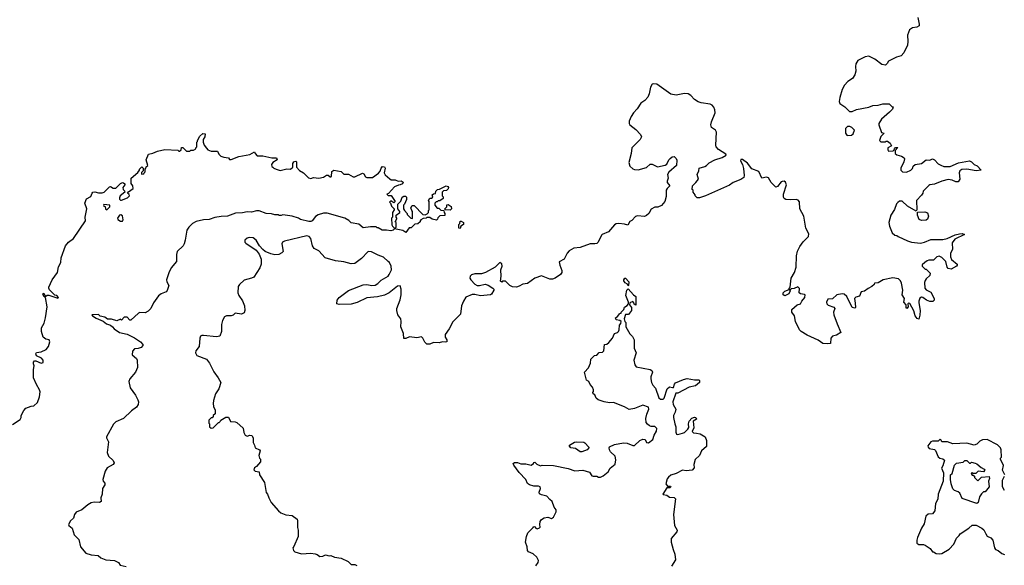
# Model space of a CAD drawing. Extents: x 1980017 to 2252640, y 74400 to 266395.
# Tile 274 of 388: x 2099582 to 2110252, y 224874 to 230782. Entities that reach past the tile are written whole.
import ezdxf

# ---------------------------------------------------------------- set-up
doc = ezdxf.new("R2010")
doc.units = 0

msp = doc.modelspace()

# ---------------------------------------------------------------- linework, layer by layer
at = {"layer": '0CON20XD'}
for points in [[(2109316, 230806), (2109330, 230735), (2109328, 230715), (2109305, 230700), (2109255, 230693), (2109226, 230674), (2109202, 230615), (2109208, 230545), (2109201, 230505), (2109162, 230425), (2109135, 230392), (2109085, 230377), (2108997, 230333), (2108983, 230307), (2108965, 230292), (2108925, 230298), (2108850, 230355), (2108785, 230388), (2108745, 230382), (2108665, 230339), (2108642, 230305), (2108639, 230275), (2108644, 230225), (2108633, 230187), (2108605, 230147), (2108555, 230113), (2108521, 230075), (2108496, 230025), (2108470, 229940), (2108462, 229895), (2108470, 229875), (2108525, 229840), (2108575, 229790), (2108602, 229788), (2108651, 229809), (2108783, 229837), (2108827, 229853), (2108885, 229858), (2108935, 229872), (2109005, 229870), (2109035, 229840), (2109048, 229838), (2109040, 229815), (2109009, 229781), (2108920, 229705), (2108893, 229657), (2108893, 229643), (2108922, 229562), (2108950, 229555), (2108913, 229517), (2108900, 229475), (2108915, 229460), (2108965, 229460), (2108972, 229468), (2108985, 229468), (2109016, 229446), (2109030, 229415), (2108990, 229395), (2108990, 229375), (2108998, 229358), (2109047, 229363), (2109058, 229372), (2109060, 229385), (2109072, 229398), (2109098, 229398), (2109070, 229365), (2109070, 229335), (2109088, 229318), (2109136, 229306), (2109165, 229288), (2109170, 229275), (2109163, 229245), (2109130, 229175), (2109130, 229155), (2109150, 229135), (2109193, 229133), (2109238, 229155), (2109255, 229170), (2109264, 229196), (2109284, 229216), (2109355, 229224), (2109405, 229264), (2109445, 229263), (2109475, 229277), (2109496, 229266), (2109535, 229220), (2109565, 229206), (2109595, 229194), (2109665, 229194), (2109755, 229233), (2109875, 229253), (2109895, 229244), (2109925, 229214), (2109959, 229199), (2110000, 229155), (2109945, 229147), (2109846, 229164), (2109790, 229160), (2109770, 229145), (2109763, 229125), (2109768, 229055), (2109752, 229028), (2109725, 229028), (2109686, 229046), (2109645, 229052), (2109575, 229034), (2109495, 229001), (2109445, 228996), (2109432, 228988), (2109374, 228926), (2109370, 228905), (2109356, 228884), (2109300, 228825), (2109302, 228725), (2109295, 228710), (2109202, 228762), (2109145, 228818), (2109115, 228818), (2109097, 228803), (2109085, 228790), (2109061, 228729), (2109023, 228665), (2109002, 228585), (2109008, 228545), (2109038, 228475), (2109065, 228450), (2109087, 228447), (2109100, 228435), (2109202, 228388), (2109245, 228372), (2109345, 228363), (2109387, 228373), (2109455, 228403), (2109585, 228404), (2109634, 228414), (2109718, 228452), (2109765, 228463), (2109796, 228466), (2109820, 228455), (2109714, 228406), (2109688, 228365), (2109692, 228295), (2109668, 228255), (2109670, 228215), (2109678, 228185), (2109740, 228135), (2109742, 228125), (2109735, 228112), (2109675, 228082), (2109645, 228088), (2109634, 228104), (2109618, 228165), (2109575, 228207), (2109545, 228222), (2109520, 228215), (2109485, 228180), (2109435, 228178), (2109415, 228170), (2109390, 228155), (2109363, 228127), (2109363, 228113), (2109372, 228102), (2109395, 228080), (2109405, 228080), (2109448, 228038), (2109446, 228014), (2109404, 227976), (2109395, 227960), (2109388, 227935), (2109392, 227875), (2109405, 227858), (2109455, 227832), (2109492, 227765), (2109490, 227745), (2109478, 227732), (2109445, 227730), (2109410, 227745), (2109370, 227775), (2109355, 227779), (2109335, 227768), (2109324, 227735), (2109324, 227715), (2109340, 227635), (2109336, 227584), (2109325, 227540), (2109307, 227547), (2109286, 227576), (2109270, 227630), (2109228, 227708), (2109215, 227712), (2109208, 227705), (2109211, 227675), (2109195, 227657), (2109189, 227665), (2109188, 227695), (2109164, 227725), (2109170, 227765), (2109146, 227805), (2109151, 227855), (2109138, 227928), (2109128, 227955), (2109105, 227977), (2109045, 227987), (2108940, 227965), (2108885, 227932), (2108845, 227930), (2108840, 227915), (2108815, 227892), (2108775, 227873), (2108735, 227842), (2108700, 227835), (2108681, 227789), (2108642, 227778), (2108628, 227765), (2108636, 227714), (2108638, 227665), (2108632, 227658), (2108603, 227665), (2108546, 227785), (2108515, 227810), (2108495, 227813), (2108438, 227802), (2108390, 227760), (2108340, 227755), (2108324, 227725), (2108328, 227705), (2108343, 227693), (2108405, 227670), (2108416, 227656), (2108402, 227615), (2108403, 227587), (2108442, 227488), (2108480, 227395), (2108432, 227368), (2108390, 227355), (2108370, 227335), (2108368, 227275), (2108335, 227272), (2108285, 227278), (2108235, 227312), (2108116, 227366), (2108052, 227405), (2108032, 227425), (2107988, 227515), (2107977, 227577), (2107950, 227615), (2107950, 227645), (2108008, 227695), (2108043, 227707), (2108056, 227735), (2108089, 227775), (2108092, 227802), (2108085, 227808), (2108044, 227814), (2108030, 227825), (2108032, 227872), (2108015, 227890), (2107975, 227872), (2107945, 227870), (2107935, 227860), (2107920, 227860), (2107920, 227875), (2107930, 227885), (2107942, 227985), (2107977, 228045), (2107996, 228104), (2108000, 228225), (2108012, 228275), (2108035, 228327), (2108073, 228377), (2108128, 228435), (2108132, 228465), (2108100, 228525), (2108078, 228655), (2108037, 228735), (2108032, 228812), (2108017, 228827), (2107995, 228834), (2107935, 228833), (2107885, 228835), (2107866, 228846), (2107860, 228860), (2107859, 228895), (2107890, 228995), (2107882, 229022), (2107865, 229033), (2107845, 229031), (2107834, 229026), (2107795, 228977), (2107775, 228970), (2107725, 229018), (2107695, 229070), (2107675, 229079), (2107625, 229068), (2107590, 229140), (2107515, 229166), (2107469, 229229), (2107415, 229267), (2107395, 229267), (2107394, 229256), (2107414, 229215), (2107425, 229170), (2107434, 229095), (2107430, 229075), (2107395, 229052), (2107312, 229018), (2107275, 228992), (2107013, 228875), (2106950, 228855), (2106925, 228854), (2106900, 228875), (2106900, 228885), (2106880, 228915), (2106880, 228935), (2106870, 228945), (2106873, 228985), (2106910, 229020), (2106936, 229055), (2106922, 229105), (2106942, 229145), (2106944, 229176), (2107005, 229194), (2107026, 229204), (2107055, 229232), (2107115, 229264), (2107195, 229291), (2107238, 229315), (2107235, 229328), (2107155, 229377), (2107130, 229405), (2107124, 229424), (2107133, 229563), (2107122, 229585), (2107080, 229615), (2107072, 229645), (2107078, 229675), (2107117, 229775), (2107115, 229805), (2107104, 229835), (2107087, 229857), (2107065, 229869), (2106965, 229881), (2106935, 229892), (2106895, 229919), (2106853, 229963), (2106825, 229978), (2106785, 229982), (2106695, 229966), (2106637, 229977), (2106485, 230086), (2106455, 230089), (2106435, 230083), (2106418, 230052), (2106402, 229978), (2106387, 229945), (2106355, 229907), (2106312, 229878), (2106273, 229817), (2106232, 229775), (2106207, 229735), (2106188, 229685), (2106187, 229657), (2106195, 229643), (2106258, 229595), (2106309, 229539), (2106319, 229515), (2106304, 229485), (2106216, 229395), (2106209, 229335), (2106181, 229235), (2106194, 229195), (2106225, 229166), (2106245, 229159), (2106285, 229157), (2106375, 229183), (2106415, 229217), (2106435, 229217), (2106495, 229191), (2106575, 229207), (2106595, 229218), (2106618, 229265), (2106631, 229279), (2106653, 229297), (2106675, 229300), (2106695, 229280), (2106702, 229262), (2106700, 229205), (2106615, 229132), (2106602, 229105), (2106610, 229065), (2106598, 229035), (2106598, 229018), (2106628, 228985), (2106598, 228955), (2106587, 228935), (2106587, 228867), (2106572, 228815), (2106535, 228772), (2106496, 228754), (2106465, 228752), (2106425, 228732), (2106398, 228685), (2106375, 228662), (2106353, 228653), (2106275, 228660), (2106255, 228652), (2106215, 228608), (2106195, 228597), (2106173, 228557), (2106135, 228570), (2106075, 228577), (2106045, 228572), (2106027, 228563), (2105963, 228487), (2105895, 228458), (2105885, 228448), (2105850, 228375), (2105835, 228360), (2105815, 228354), (2105764, 228356), (2105656, 228314), (2105585, 228308), (2105535, 228280), (2105514, 228256), (2105482, 228188), (2105429, 228161), (2105434, 228126), (2105456, 228065), (2105456, 228045), (2105443, 228025), (2105385, 227984), (2105355, 227973), (2105325, 227973), (2105235, 228010), (2105165, 227984), (2105084, 227926), (2105035, 227917), (2104995, 227898)], [(2108555, 229528), (2108595, 229532), (2108612, 229545), (2108628, 229585), (2108600, 229615), (2108577, 229627), (2108553, 229627), (2108532, 229605), (2108532, 229555), (2108544, 229534), (2108555, 229528)], [(2099505, 226400), (2099586, 226454), (2099598, 226475), (2099598, 226495), (2099625, 226550), (2099650, 226575), (2099705, 226598), (2099735, 226602), (2099774, 226636), (2099795, 226700), (2099803, 226753), (2099798, 226775), (2099763, 226833), (2099732, 226905), (2099732, 226995), (2099740, 227035), (2099730, 227055), (2099730, 227075), (2099743, 227087), (2099755, 227088), (2099815, 227062), (2099835, 227070), (2099837, 227097), (2099819, 227119), (2099765, 227142), (2099758, 227165), (2099765, 227178), (2099815, 227186), (2099870, 227210), (2099893, 227245), (2099908, 227295), (2099900, 227315), (2099865, 227323), (2099837, 227345), (2099818, 227405), (2099817, 227445), (2099846, 227495), (2099862, 227555), (2099880, 227675), (2099860, 227775), (2099842, 227785), (2099832, 227815), (2099845, 227820), (2099852, 227802), (2099865, 227790), (2099881, 227799), (2099898, 227798), (2099995, 227768), (2100002, 227775), (2099985, 227796), (2099961, 227801), (2099905, 227858), (2099897, 227875), (2099899, 227885), (2099934, 227965), (2099991, 228045), (2100004, 228105), (2100029, 228155), (2100030, 228205), (2100077, 228335), (2100110, 228375), (2100166, 228414), (2100293, 228605), (2100291, 228645), (2100308, 228735), (2100289, 228795), (2100305, 228842), (2100353, 228867), (2100368, 228905), (2100376, 228914), (2100395, 228919), (2100436, 228906), (2100475, 228907), (2100496, 228914), (2100555, 228972), (2100565, 228977), (2100595, 228960), (2100625, 228960), (2100675, 229010), (2100695, 229018), (2100707, 229017), (2100720, 229005), (2100720, 228995), (2100700, 228965), (2100703, 228943), (2100718, 228928), (2100720, 228915), (2100670, 228875), (2100662, 228855), (2100665, 228840), (2100675, 228830), (2100685, 228830), (2100750, 228855), (2100770, 228875), (2100768, 228888), (2100750, 228905), (2100762, 228918), (2100810, 228955), (2100808, 228985), (2100788, 229008), (2100790, 229065), (2100863, 229127), (2100880, 229155), (2100880, 229165), (2100905, 229188), (2100920, 229175), (2100920, 229145), (2100902, 229128), (2100900, 229115), (2100905, 229110), (2100928, 229112), (2100930, 229125), (2100940, 229135), (2100940, 229165), (2100950, 229175), (2100952, 229188), (2100970, 229205), (2100952, 229265), (2100978, 229325), (2101025, 229337), (2101075, 229360), (2101155, 229378), (2101295, 229370), (2101305, 229360), (2101315, 229360), (2101330, 229375), (2101335, 229400), (2101348, 229398), (2101388, 229358), (2101425, 229360), (2101435, 229370), (2101465, 229370), (2101490, 229385), (2101490, 229395), (2101500, 229405), (2101500, 229455), (2101508, 229462), (2101510, 229475), (2101535, 229520), (2101565, 229550), (2101590, 229545), (2101587, 229513), (2101570, 229485), (2101570, 229455), (2101580, 229425), (2101605, 229390), (2101620, 229375), (2101658, 229358), (2101725, 229360), (2101738, 229325), (2101760, 229305), (2101795, 229293), (2101845, 229288), (2101855, 229270), (2101875, 229268), (2101955, 229303), (2102077, 229323), (2102125, 229350), (2102132, 229332), (2102155, 229310), (2102215, 229308), (2102315, 229288), (2102366, 229286), (2102372, 229265), (2102324, 229236), (2102310, 229215), (2102314, 229194), (2102324, 229184), (2102334, 229174), (2102360, 229165), (2102405, 229148), (2102475, 229168), (2102517, 229163), (2102540, 229185), (2102540, 229225), (2102550, 229235), (2102550, 229245), (2102575, 229250), (2102580, 229245), (2102580, 229185), (2102615, 229150), (2102656, 229126), (2102711, 229071), (2102735, 229062), (2102765, 229073), (2102825, 229067), (2102873, 229077), (2102905, 229100), (2102925, 229100), (2102945, 229080), (2102955, 229080), (2102960, 229085), (2102963, 229137), (2102985, 229152), (2103065, 229138), (2103095, 229110), (2103145, 229110), (2103195, 229082), (2103215, 229082), (2103295, 229120), (2103310, 229115), (2103330, 229080), (2103343, 229073), (2103405, 229072), (2103469, 229121), (2103487, 229143), (2103498, 229175), (2103515, 229192), (2103535, 229190), (2103542, 229175), (2103530, 229125), (2103544, 229104), (2103591, 229061), (2103608, 229048), (2103649, 229049), (2103683, 229033), (2103715, 229036), (2103738, 229025), (2103730, 229005), (2103705, 228993), (2103685, 228992), (2103645, 228972), (2103578, 228902), (2103560, 228895), (2103575, 228880), (2103608, 228878), (2103650, 228815), (2103635, 228800), (2103605, 228820), (2103590, 228805), (2103600, 228795), (2103610, 228765), (2103640, 228735), (2103640, 228725), (2103622, 228695), (2103620, 228645), (2103610, 228635), (2103613, 228563), (2103620, 228545), (2103638, 228528), (2103640, 228515), (2103630, 228505), (2103605, 228498), (2103555, 228503), (2103510, 228505), (2103465, 228530), (2103455, 228530), (2103445, 228540), (2103385, 228540), (2103305, 228528), (2103257, 228567), (2103175, 228582), (2103148, 228608), (2103104, 228634), (2102915, 228688), (2102875, 228688), (2102815, 228668), (2102787, 228653), (2102752, 228605), (2102735, 228597), (2102715, 228597), (2102625, 228620), (2102604, 228634), (2102536, 228656), (2102435, 228668), (2102415, 228663), (2102394, 228664), (2102385, 228670), (2102345, 228668), (2102309, 228679), (2102254, 228684), (2102175, 228713), (2102147, 228713), (2102095, 228700), (2102045, 228701), (2101995, 228691), (2101921, 228689), (2101834, 228656), (2101765, 228652), (2101695, 228641), (2101635, 228620), (2101575, 228616), (2101495, 228599), (2101454, 228576), (2101414, 228536), (2101394, 228505), (2101376, 228396), (2101364, 228356), (2101353, 228335), (2101287, 228273), (2101280, 228240), (2101280, 228165), (2101224, 228095), (2101198, 228042), (2101173, 227965), (2101177, 227945), (2101197, 227905), (2101181, 227849), (2101170, 227835), (2101116, 227814), (2101087, 227793), (2101030, 227715), (2101003, 227655), (2100975, 227627), (2100942, 227608), (2100885, 227612), (2100870, 227605), (2100785, 227530), (2100775, 227530), (2100745, 227560), (2100715, 227560), (2100685, 227530), (2100675, 227538), (2100635, 227520), (2100575, 227540), (2100535, 227541), (2100505, 227562), (2100455, 227571), (2100435, 227589), (2100362, 227588), (2100370, 227575), (2100410, 227550), (2100485, 227519), (2100521, 227491), (2100565, 227476), (2100587, 227457), (2100605, 227436), (2100664, 227394), (2100745, 227376), (2100825, 227338), (2100891, 227295), (2100917, 227265), (2100917, 227255), (2100898, 227232), (2100865, 227221), (2100825, 227220), (2100803, 227195), (2100802, 227155), (2100848, 227115), (2100856, 227096), (2100858, 227015), (2100837, 226965), (2100776, 226895), (2100766, 226865), (2100779, 226795), (2100836, 226715), (2100863, 226665), (2100870, 226645), (2100867, 226615), (2100846, 226585), (2100793, 226546), (2100708, 226465), (2100623, 226427), (2100598, 226402), (2100522, 226265), (2100523, 226253), (2100543, 226213), (2100529, 226095), (2100545, 226058)], [(2103765, 228480), (2103735, 228500), (2103663, 228513), (2103650, 228525), (2103660, 228535), (2103660, 228585), (2103650, 228595), (2103670, 228625), (2103670, 228635), (2103660, 228645), (2103660, 228665), (2103700, 228695), (2103700, 228705), (2103680, 228735), (2103680, 228785), (2103712, 228818), (2103725, 228860), (2103745, 228872), (2103762, 228872), (2103772, 228862), (2103772, 228835), (2103750, 228785), (2103740, 228775), (2103740, 228735), (2103750, 228715), (2103780, 228685), (2103782, 228672), (2103822, 228632), (2103835, 228630), (2103840, 228635), (2103840, 228705), (2103830, 228715), (2103820, 228745), (2103835, 228770), (2103855, 228770), (2103952, 228672), (2103975, 228670), (2103998, 228682), (2104010, 228695), (2104010, 228715), (2104020, 228725), (2104020, 228815), (2104010, 228825), (2104025, 228850), (2104045, 228850), (2104058, 228862), (2104050, 228885), (2104065, 228898), (2104088, 228902), (2104090, 228925), (2104110, 228945), (2104132, 228948), (2104195, 228981), (2104205, 228983), (2104220, 228975), (2104227, 228965), (2104225, 228950), (2104207, 228933), (2104175, 228930), (2104160, 228915), (2104160, 228875), (2104170, 228865), (2104170, 228845), (2104135, 228820), (2104115, 228820), (2104105, 228810), (2104095, 228810), (2104080, 228795), (2104080, 228775), (2104105, 228740), (2104125, 228740), (2104145, 228720), (2104178, 228718), (2104180, 228695), (2104190, 228685), (2104188, 228662), (2104135, 228660), (2104112, 228638), (2104108, 228622), (2104098, 228612), (2104053, 228623), (2104025, 228640), (2103995, 228640), (2103987, 228633), (2103955, 228630), (2103930, 228615), (2103920, 228605), (2103920, 228595), (2103897, 228573), (2103865, 228570), (2103825, 228530), (2103802, 228528), (2103765, 228480)], [(2100525, 228722), (2100560, 228755), (2100560, 228775), (2100495, 228780), (2100490, 228775), (2100492, 228762), (2100508, 228758), (2100513, 228733), (2100525, 228722)], [(2104245, 228720), (2104192, 228722), (2104190, 228735), (2104210, 228755), (2104212, 228778), (2104225, 228780), (2104258, 228758), (2104260, 228735), (2104245, 228720)], [(2100695, 228602), (2100703, 228615), (2100695, 228660), (2100679, 228669), (2100665, 228667), (2100642, 228635), (2100645, 228620), (2100675, 228602), (2100695, 228602)], [(2109355, 228609), (2109330, 228620), (2109310, 228665), (2109310, 228700), (2109392, 228702), (2109420, 228690), (2109430, 228655), (2109418, 228622), (2109405, 228613), (2109355, 228609)], [(2104355, 228520), (2104340, 228525), (2104340, 228565), (2104350, 228575), (2104355, 228600), (2104365, 228600), (2104390, 228585), (2104390, 228565), (2104362, 228548), (2104355, 228520)], [(2104995, 227898), (2104965, 227888), (2104921, 227891), (2104894, 227904), (2104845, 227952), (2104815, 227950), (2104805, 227940), (2104792, 227952), (2104801, 228005), (2104796, 228074), (2104810, 228115), (2104805, 228140), (2104785, 228152), (2104736, 228104), (2104628, 228045), (2104585, 228032), (2104515, 228031), (2104479, 228021), (2104462, 228005), (2104460, 227985), (2104470, 227965), (2104515, 227917), (2104540, 227905), (2104565, 227904), (2104625, 227920), (2104658, 227908), (2104710, 227875), (2104720, 227865), (2104720, 227855), (2104695, 227810), (2104685, 227802), (2104575, 227792), (2104515, 227807), (2104485, 227807), (2104415, 227778), (2104390, 227735), (2104371, 227685), (2104357, 227595), (2104345, 227578), (2104275, 227512), (2104236, 227434), (2104192, 227375), (2104193, 227345), (2104210, 227315), (2104210, 227295), (2104195, 227290), (2104165, 227293), (2104126, 227284), (2104065, 227287), (2104025, 227268), (2103995, 227268), (2103972, 227292), (2103950, 227335), (2103935, 227347), (2103885, 227337), (2103805, 227347), (2103765, 227330), (2103745, 227330), (2103742, 227385), (2103712, 227455), (2103717, 227515), (2103712, 227545), (2103678, 227588), (2103670, 227635), (2103670, 227655), (2103705, 227750), (2103716, 227805), (2103717, 227865), (2103705, 227900), (2103675, 227898), (2103584, 227826), (2103535, 227799), (2103458, 227782), (2103345, 227770), (2103239, 227721), (2103175, 227701), (2103045, 227698), (2103020, 227705), (2103022, 227745), (2103042, 227775), (2103145, 227849), (2103305, 227913), (2103345, 227916), (2103396, 227906), (2103435, 227908), (2103462, 227925), (2103499, 227961), (2103574, 228006), (2103587, 228023), (2103610, 228075), (2103607, 228115), (2103590, 228155), (2103574, 228164), (2103525, 228212), (2103465, 228234), (2103395, 228270), (2103365, 228272), (2103355, 228268), (2103284, 228196), (2103215, 228144), (2103175, 228139), (2103095, 228160), (2103005, 228170), (2102892, 228205), (2102825, 228281), (2102774, 228304), (2102754, 228334), (2102735, 228412), (2102720, 228435), (2102695, 228442), (2102450, 228385), (2102430, 228375), (2102423, 228355), (2102436, 228274), (2102423, 228257), (2102389, 228241), (2102347, 228237), (2102305, 228247), (2102242, 228272), (2102217, 228295), (2102182, 228335), (2102146, 228396), (2102111, 228421), (2102070, 228425), (2102045, 228417), (2102022, 228395), (2102022, 228375), (2102031, 228361), (2102146, 228286), (2102178, 228245), (2102199, 228189), (2102200, 228135), (2102184, 228096), (2102118, 227995), (2102095, 227984), (2102015, 227963), (2101964, 227916), (2101950, 227895), (2101947, 227825), (2101956, 227796), (2101995, 227738), (2102017, 227685), (2102020, 227635), (2102013, 227607), (2101985, 227594), (2101917, 227603), (2101895, 227582), (2101875, 227577), (2101824, 227576), (2101802, 227565), (2101780, 227525), (2101769, 227481), (2101767, 227405), (2101750, 227355), (2101715, 227350), (2101575, 227362), (2101555, 227362), (2101542, 227355), (2101533, 227335), (2101527, 227243), (2101492, 227198), (2101487, 227175), (2101502, 227145), (2101605, 227106), (2101639, 227065), (2101685, 226968), (2101734, 226905), (2101760, 226855), (2101738, 226785), (2101705, 226730), (2101681, 226659), (2101678, 226625), (2101683, 226593), (2101700, 226555), (2101700, 226515), (2101680, 226495), (2101680, 226485), (2101668, 226472), (2101655, 226470), (2101630, 226445), (2101630, 226415), (2101640, 226405), (2101640, 226375), (2101655, 226360), (2101678, 226362), (2101735, 226420), (2101745, 226420), (2101755, 226430), (2101760, 226445), (2101815, 226478), (2101845, 226480), (2101865, 226430), (2101915, 226428), (2101935, 226420), (2102005, 226360), (2102011, 226311), (2102025, 226282), (2102045, 226272), (2102075, 226282), (2102099, 226279), (2102112, 226255), (2102112, 226205), (2102128, 226175), (2102132, 226145), (2102180, 226125), (2102188, 226115), (2102172, 226065), (2102180, 226035), (2102190, 226025), (2102190, 225995), (2102147, 225943), (2102125, 225931), (2102118, 225908), (2102135, 225892), (2102178, 225888), (2102180, 225855), (2102235, 225770), (2102253, 225663), (2102268, 225645), (2102280, 225605), (2102306, 225555), (2102386, 225465), (2102413, 225443), (2102465, 225422), (2102535, 225414), (2102587, 225375), (2102593, 225355), (2102592, 225285), (2102600, 225255), (2102599, 225185), (2102552, 225078), (2102540, 225065), (2102550, 225035), (2102565, 225020), (2102635, 225000), (2102735, 225006), (2102785, 225000), (2102805, 224993), (2102835, 224970), (2102865, 224974), (2102895, 224987), (2102935, 224978), (2102955, 224980), (2102994, 224964), (2103065, 224951), (2103142, 224915), (2103175, 224882), (2103215, 224882), (2103235, 224872)], [(2106175, 227900), (2106168, 227918), (2106144, 227934), (2106130, 227955), (2106128, 227965), (2106138, 227982), (2106145, 227982), (2106182, 227945), (2106180, 227905), (2106175, 227900)], [(2105718, 226908), (2105701, 226965), (2105747, 227013), (2105767, 227063), (2105770, 227105), (2105812, 227148), (2105835, 227150), (2105863, 227177), (2105899, 227181), (2105912, 227198), (2105920, 227265), (2105945, 227270), (2105965, 227288), (2106007, 227335), (2106027, 227383), (2106060, 227395), (2106070, 227405), (2106078, 227425), (2106080, 227475), (2106097, 227493), (2106100, 227515), (2106087, 227527), (2106044, 227534), (2106038, 227555), (2106060, 227570), (2106085, 227600), (2106100, 227605), (2106100, 227615), (2106127, 227643), (2106135, 227670), (2106163, 227687), (2106180, 227705), (2106180, 227725), (2106152, 227795), (2106160, 227855), (2106175, 227870), (2106232, 227802), (2106260, 227785), (2106258, 227692), (2106242, 227702), (2106238, 227718), (2106225, 227730), (2106192, 227718), (2106190, 227695), (2106210, 227665), (2106210, 227635), (2106178, 227592), (2106145, 227590), (2106132, 227545), (2106140, 227515), (2106150, 227505), (2106152, 227455), (2106195, 227380), (2106223, 227353), (2106242, 227315), (2106240, 227225), (2106262, 227175), (2106238, 227095), (2106248, 227045), (2106263, 227023), (2106415, 226996), (2106432, 226985), (2106440, 226965), (2106420, 226915), (2106420, 226895), (2106429, 226855), (2106443, 226825), (2106471, 226791), (2106509, 226689), (2106525, 226673), (2106555, 226672), (2106567, 226685), (2106598, 226785), (2106624, 226806), (2106655, 226798), (2106665, 226800), (2106677, 226835), (2106690, 226850), (2106775, 226888), (2106815, 226896), (2106895, 226882), (2106942, 226882), (2106950, 226875), (2106950, 226855), (2106905, 226819), (2106837, 226803), (2106715, 226739), (2106692, 226738), (2106659, 226645), (2106663, 226615), (2106693, 226565), (2106686, 226534), (2106667, 226495), (2106667, 226475), (2106680, 226405), (2106693, 226375), (2106693, 226315), (2106700, 226295), (2106715, 226292), (2106765, 226304), (2106786, 226314), (2106823, 226347), (2106832, 226365), (2106830, 226405), (2106838, 226435), (2106865, 226466), (2106895, 226478), (2106910, 226475), (2106917, 226457), (2106880, 226435), (2106887, 226363), (2106870, 226325), (2106885, 226309), (2106915, 226307), (2106955, 226298), (2107009, 226265), (2107026, 226225), (2107025, 226160), (2106972, 226115), (2106948, 226065), (2106901, 226019), (2106886, 225965), (2106889, 225931), (2106870, 225905), (2106805, 225896), (2106765, 225906), (2106695, 225870), (2106639, 225851), (2106611, 225829), (2106598, 225812), (2106582, 225755), (2106602, 225732), (2106635, 225730), (2106638, 225725), (2106626, 225714), (2106595, 225712), (2106552, 225645), (2106555, 225640), (2106595, 225633), (2106625, 225612), (2106675, 225608), (2106690, 225595), (2106666, 225425), (2106678, 225305), (2106708, 225255), (2106703, 225237), (2106643, 225163), (2106642, 225125), (2106662, 225045), (2106682, 224995), (2106688, 224935), (2106646, 224865)], [(2107875, 227794), (2107854, 227804), (2107857, 227825), (2107875, 227842), (2107920, 227860), (2107930, 227845), (2107918, 227815), (2107875, 227794)], [(2105175, 224867), (2105202, 224905), (2105203, 224925), (2105185, 224963), (2105145, 224997), (2105095, 225020), (2105083, 225035), (2105081, 225075), (2105064, 225125), (2105074, 225185), (2105090, 225225), (2105147, 225285), (2105155, 225293), (2105165, 225292), (2105176, 225276), (2105190, 225270), (2105215, 225279), (2105221, 225289), (2105217, 225315), (2105221, 225349), (2105238, 225372), (2105265, 225389), (2105305, 225394), (2105345, 225382), (2105366, 225394), (2105396, 225454), (2105396, 225475), (2105373, 225505), (2105352, 225565), (2105326, 225586), (2105295, 225622), (2105235, 225636), (2105215, 225648), (2105211, 225665), (2105226, 225705), (2105223, 225723), (2105205, 225732), (2105155, 225730), (2105105, 225747), (2105085, 225760), (2105068, 225805), (2104995, 225878), (2104935, 225960), (2104930, 225975), (2104942, 225988), (2104975, 225988), (2105014, 225974), (2105065, 225972), (2105125, 225960), (2105150, 225975), (2105152, 225988), (2105165, 225990), (2105185, 225970), (2105225, 225952), (2105243, 225957), (2105365, 225954), (2105525, 225922), (2105597, 225897), (2105683, 225903), (2105755, 225882), (2105782, 225845), (2105795, 225838), (2105835, 225838), (2105855, 225830), (2105875, 225830), (2105905, 225842), (2105958, 225885), (2105982, 225925), (2106035, 225970), (2106043, 226015), (2106033, 226055), (2105984, 226104), (2105973, 226125), (2105968, 226145), (2105974, 226156), (2106028, 226182), (2106125, 226199), (2106166, 226196), (2106225, 226173), (2106245, 226172), (2106303, 226227), (2106335, 226240), (2106360, 226235), (2106373, 226203), (2106395, 226202), (2106442, 226235), (2106458, 226285), (2106482, 226328), (2106486, 226356), (2106465, 226378), (2106425, 226379), (2106405, 226386), (2106385, 226401), (2106372, 226422), (2106368, 226465), (2106378, 226512), (2106400, 226565), (2106395, 226587), (2106335, 226607), (2106245, 226573), (2106185, 226562), (2106135, 226590), (2106015, 226638), (2105974, 226634), (2105914, 226644), (2105850, 226665), (2105830, 226685), (2105815, 226720), (2105795, 226730), (2105792, 226745), (2105800, 226755), (2105800, 226775), (2105790, 226805), (2105762, 226832), (2105750, 226865), (2105725, 226880), (2105718, 226908)], [(2105655, 226103), (2105605, 226138), (2105555, 226148), (2105540, 226165), (2105540, 226175), (2105594, 226206), (2105615, 226210), (2105695, 226208), (2105705, 226202), (2105750, 226155), (2105750, 226145), (2105730, 226125), (2105675, 226104), (2105655, 226103)], [(2110257, 225855), (2110233, 225905), (2110243, 225955), (2110210, 226025), (2110210, 226035), (2110220, 226045), (2110218, 226125), (2110210, 226145), (2110178, 226178), (2110065, 226237), (2110015, 226233), (2109985, 226218), (2109954, 226186), (2109925, 226177), (2109845, 226198), (2109695, 226188), (2109635, 226212), (2109575, 226210), (2109568, 226228), (2109555, 226240), (2109535, 226220), (2109475, 226220), (2109455, 226210), (2109423, 226167), (2109428, 226155), (2109438, 226138), (2109495, 226130), (2109507, 226117), (2109535, 226050), (2109553, 226033), (2109587, 226027), (2109602, 226012), (2109587, 225953), (2109572, 225925), (2109592, 225875), (2109588, 225785), (2109536, 225645), (2109530, 225590), (2109507, 225545), (2109500, 225465), (2109475, 225433), (2109425, 225428), (2109402, 225408), (2109383, 225325), (2109353, 225275), (2109312, 225175), (2109302, 225145), (2109303, 225113), (2109325, 225100), (2109375, 225100), (2109394, 225094), (2109450, 225055), (2109475, 225020), (2109485, 225020), (2109513, 225003), (2109545, 224998), (2109575, 225002), (2109655, 225048), (2109705, 225102), (2109735, 225170), (2109763, 225197), (2109772, 225215), (2109868, 225275), (2109905, 225310), (2109945, 225310), (2110008, 225278), (2110028, 225258), (2110050, 225215), (2110065, 225191), (2110105, 225171), (2110129, 225145), (2110144, 225064), (2110155, 225047), (2110186, 225036), (2110224, 225004), (2110255, 224992)], [(2100545, 226058), (2100595, 226008), (2100604, 225985), (2100594, 225965), (2100529, 225931), (2100508, 225895), (2100483, 225805), (2100486, 225785), (2100504, 225764), (2100506, 225745), (2100480, 225705), (2100476, 225645), (2100461, 225605), (2100463, 225565), (2100446, 225554), (2100387, 225557), (2100355, 225550), (2100320, 225530), (2100255, 225476), (2100192, 225448), (2100174, 225425), (2100163, 225385), (2100131, 225355), (2100109, 225315), (2100113, 225305), (2100151, 225275), (2100173, 225205), (2100223, 225155), (2100242, 225075), (2100300, 225005), (2100355, 224987), (2100432, 224982), (2100460, 224955), (2100514, 224934), (2100610, 224925), (2100653, 224903), (2100670, 224875), (2100735, 224862)], [(2109955, 225543), (2109795, 225598), (2109768, 225655), (2109751, 225671), (2109712, 225685), (2109695, 225702), (2109674, 225755), (2109668, 225805), (2109670, 225855), (2109685, 225870), (2109713, 225957), (2109735, 225980), (2109805, 225990), (2109825, 226010), (2109845, 226010), (2109875, 225980), (2109885, 225980), (2109895, 225990), (2109935, 225982), (2109955, 225972), (2110002, 225932), (2110032, 225915), (2110042, 225905), (2110025, 225888), (2109968, 225892), (2109942, 225868), (2109915, 225870), (2109905, 225880), (2109893, 225867), (2109905, 225850), (2109915, 225850), (2109928, 225838), (2109930, 225825), (2109965, 225790), (2110005, 225830), (2110088, 225835), (2110092, 225815), (2110080, 225785), (2110088, 225725), (2110045, 225670), (2110025, 225670), (2110005, 225650), (2109983, 225615), (2109970, 225555), (2109955, 225543)], [(2110253, 225685), (2110231, 225725), (2110232, 225795), (2110255, 225840)]]:
    msp.add_lwpolyline(points, dxfattribs=at)

doc.saveas('drawing.dxf')
